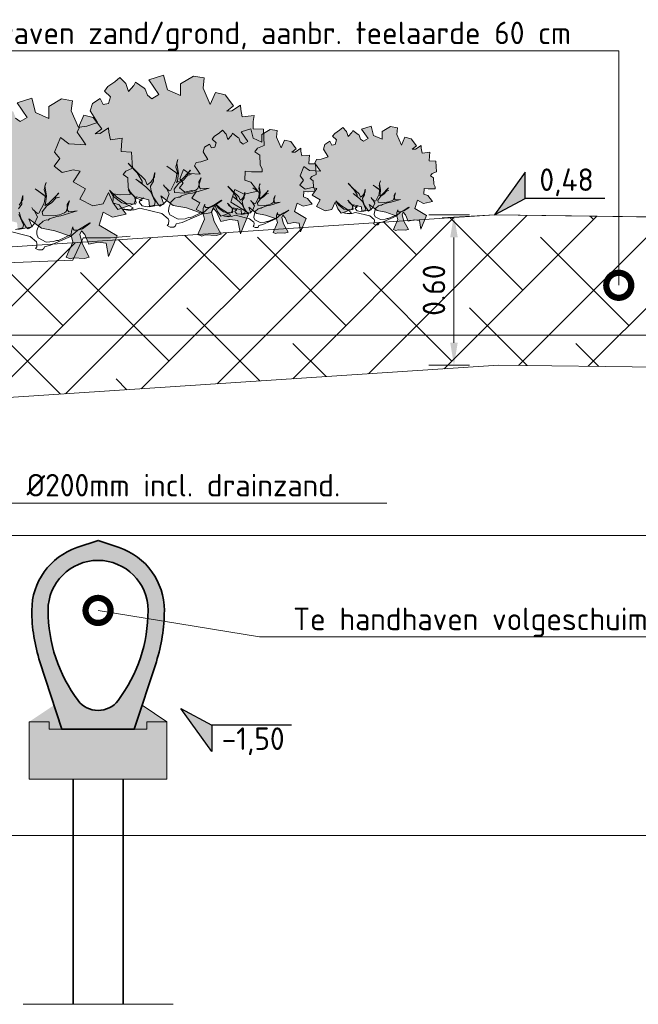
# Model space of a CAD drawing. Header units: metres. Extents: x 92403 to 95147, y 464428 to 465602.
# Tile 275 of 568: x 92432.97 to 92435.44, y 465225.61 to 465229.54. Entities that reach past the tile are written whole.
import ezdxf
from ezdxf import colors
from ezdxf.entities.mleader import LeaderData, LeaderLine
from ezdxf.enums import TextEntityAlignment as Align
from ezdxf.math import Vec2, Vec3

# ---------------------------------------------------------------- set-up
doc = ezdxf.new("R2010")
doc.units = ezdxf.units.M
for name, pattern in [('AL-NAP_LIJN', [15.25, 12, -1.5, 0.25, -1.5]), ('DASHED', [0.75, 0.5, -0.25]), ('XX-AFBREEK', [7, 4, -1, 1, -1])]:
    doc.linetypes.add(name, pattern=pattern)
doc.layers.get('0').update_dxf_attribs({"linetype": 'CONTINUOUS'})
doc.layers.get('Defpoints').update_dxf_attribs({"linetype": 'CONTINUOUS'})
doc.layers.add('00_ 06-gps', color=7, linetype='CONTINUOUS')
for name, color, linetype, lineweight in [('B-WE-OG-HOOGTELIJN-G', 7, 'CONTINUOUS', 18), ('B-WE-VH-VERHARDING_FUNDERING-A-100', 252, 'CONTINUOUS', 18), ('N-WE-GR-GRAS-A', 62, 'CONTINUOUS', 18), ('N-WE-VH-VERHARDING_FUNDERING-A-50', 252, 'CONTINUOUS', 18), ('X-XX-AL-AFBREEKLIJN-G', 7, 'XX-AFBREEK', 18), ('X-XX-AL-DETAIL1-M', 7, 'CONTINUOUS', 18), ('X-XX-AL-DETAIL1-T18', 7, 'CONTINUOUS', 18), ('X-XX-AL-DETAIL3-G', 7, 'CONTINUOUS', 35), ('X-XX-AL-HOOGTELABEL-S', 7, 'CONTINUOUS', 25), ('X-XX-AL-NAP-G', 7, 'AL-NAP_LIJN', 18), ('X-XX-AL-RMB - profiel', 7, 'CONTINUOUS', 9)]:
    doc.layers.add(name, color=color, linetype=linetype, lineweight=lineweight)
doc.layers.add('N-RO-GR-GROENSTROOK-A', color=7, linetype='CONTINUOUS', lineweight=0, true_color=0x5de817, transparency=0.7)
doc.styles.add('NLCS-ISO', font='NLCS-ISO.ttf')
doc.styles.add('NLCS-ISO-M50-T18', font='NLCS-ISO.ttf', dxfattribs={"height": 0.09})
doc.dimstyles.new('NLCS-M50-T18-PIJL_L2_H1', dxfattribs={"dimscale": 0.05, "dimtxt": 2.5, "dimasz": 1.8, "dimexe": 2, "dimexo": 2, "dimgap": 0.7, "dimtad": 1, "dimzin": 0, "dimdsep": 46, "dimtxsty": 'NLCS-ISO-M50-T18', "dimcen": 2.5, "dimdle": 2, "dimclrd": 256, "dimclre": 256, "dimclrt": 10, "dimadec": 1, "dimazin": 0, "dimtfac": 1, "dimtdec": 3, "dimtofl": 0, "dimtmove": 0, "dimatfit": 3, "dimfxl": 2, "dimfxlon": 1, "dimtfillclr": 256, "dimtolj": 1, "dimtzin": 0, "dimlwd": -1, "dimlwe": -1, "dimarcsym": 0})

# ---------------------------------------------------------------- blocks, each defined once
blk = doc.blocks.new('SAL-HOOGTELABEL_02-SO')
for p, q in [((2.461, 3.435), (0, 0)), ((2.461, 1.312), (2.461, 3.435)), ((0, 0), (2.461, 1.312)), ((8.838, 1.312), (2.461, 1.312))]:
    blk.add_line(p, q)
blk.add_solid([(2.461, 3.435), (0, 0), (2.461, 1.312)])
at = {"style": 'NLCS-ISO'}
blk.add_attdef('...', text='', height=1.8, dxfattribs=at).set_placement((5.773, 2.615), align=Align.MIDDLE)
blk = doc.blocks.new('_DotSmall')
at = {"const_width": 0.5}
blk.add_lwpolyline([(-0.0625, 0, 1), (0.0625, 0, 1)], format="xyb", close=True, dxfattribs=at)
blk = doc.blocks.new('*D894')
at = {"layer": 'Defpoints', "color": 0, "transparency": 16777216}
for p in [(92434.8653, 465228.7629), (92434.7037, 465228.162), (92434.8653, 465228.162)]:
    blk.add_point(p, dxfattribs=at)
at = {"layer": 'X-XX-AL-DETAIL1-M', "transparency": 16777216}
for p, q in [((92434.7653, 465228.7629), (92434.6037, 465228.7629)), ((92434.7037, 465228.6729), (92434.7037, 465228.252)), ((92434.7653, 465228.162), (92434.6037, 465228.162))]:
    blk.add_line(p, q, dxfattribs=at)
for points in [[(92434.6887, 465228.6729), (92434.7187, 465228.6729), (92434.7037, 465228.7629)], [(92434.6887, 465228.252), (92434.7187, 465228.252), (92434.7037, 465228.162)]]:
    blk.add_solid(points, dxfattribs=at)
at = {"layer": 'X-XX-AL-DETAIL1-M', "color": 10, "transparency": 16777216, "insert": (92434.6237, 465228.4624), "char_height": 0.09, "attachment_point": 5, "rotation": 90, "style": 'NLCS-ISO-M50-T18'}
blk.add_mtext('\\A1;0.60', dxfattribs=at)

msp = doc.modelspace()

# ---------------------------------------------------------------- hatches: boundary and pattern name
at = {"layer": '00_ 06-gps'}
h = msp.add_hatch(color=252, dxfattribs=at)
h.dxf.hatch_style = 1
edge = h.paths.add_edge_path()
edge.add_line((92433.195497, 465227.432883), (92433.280497, 465227.461883))
edge.add_line((92433.280497, 465227.461883), (92433.365173, 465227.432991))
edge.add_arc((92433.280497, 465227.181883), 0.265, 0, 71.365414, ccw=False)
edge.add_arc((92432.865073, 465227.183098), 0.680425, 342.358036, 359.897698, ccw=False)
edge.add_line((92433.513497, 465226.976883), (92433.425497, 465226.706883))
edge.add_line((92433.425497, 465226.706883), (92433.135497, 465226.706883))
edge.add_line((92433.135497, 465226.706883), (92433.048143, 465226.976084))
edge.add_arc((92433.680497, 465227.181883), 0.665, 180, 198.027458, ccw=False)
edge.add_arc((92433.280502, 465227.181881), 0.265005, 108.709354, 179.99965, ccw=False)
edge = h.paths.add_edge_path(flags=16)
edge.add_arc((92433.280497, 465227.181883), 0.2, 0, 180, ccw=False)
edge.add_arc((92432.880497, 465227.181883), 0.6, -36.870719, 0, ccw=False)
edge.add_arc((92433.280497, 465226.881899), 0.100009, 216.860442, 323.117993, ccw=False)
edge.add_arc((92433.680497, 465227.181883), 0.6, 180, 216.867125, ccw=False)
at = {"layer": 'B-WE-VH-VERHARDING_FUNDERING-A-100'}
h = msp.add_hatch(color=256, dxfattribs=at)
h.dxf.hatch_style = 1
h.paths.add_polyline_path([(92433.555497, 465226.706883), (92433.555497, 465226.736883), (92433.475497, 465226.736883), (92433.475497, 465226.706883), (92433.085497, 465226.706883), (92433.085497, 465226.736883), (92433.005497, 465226.736883), (92433.005497, 465226.706883), (92433.005497, 465226.506883), (92433.555497, 465226.506883)])
h.paths.add_polyline_path([(92433.456822, 465226.802994), (92433.425497, 465226.706883), (92433.475497, 465226.706883), (92433.475497, 465226.736883), (92433.555497, 465226.736883)])
h.paths.add_polyline_path([(92433.104285, 465226.80307), (92433.005497, 465226.736883), (92433.085497, 465226.736883), (92433.085497, 465226.706883), (92433.135497, 465226.706883)])
at = {"layer": 'N-RO-GR-GROENSTROOK-A', "transparency": 33554508}
h = msp.add_hatch(color=256, dxfattribs=at)
h.dxf.hatch_style = 1
h.paths.add_polyline_path([(92433.580998, 465228.801081), (92433.634178, 465228.790946), (92433.701055, 465228.76794), (92433.706432, 465228.745945), (92433.680088, 465228.684832), (92433.695366, 465228.678246), (92433.709127, 465228.682972), (92433.752684, 465228.680182), (92433.7721, 465228.685666), (92433.745093, 465228.73674), (92433.734123, 465228.775572), (92433.740709, 465228.79085), (92433.754298, 465228.775401), (92433.770924, 465228.737328), (92433.807307, 465228.74509), (92433.839553, 465228.740782), (92433.849592, 465228.687431), (92433.883394, 465228.77049), (92433.81186, 465228.813554), (92433.827816, 465228.865391), (92433.864961, 465228.845846), (92433.91956, 465228.857749), (92433.891432, 465228.894018), (92433.867087, 465228.902633), (92433.868576, 465228.938185), (92433.894063, 465228.935224), (92433.896128, 465228.934985), (92433.936357, 465228.935868), (92433.936123, 465228.946509), (92433.928416, 465228.963566), (92433.927165, 465229.001983), (92433.907722, 465229.015891), (92433.917914, 465229.029474), (92433.94465, 465229.040662), (92433.94139, 465229.105611), (92433.900112, 465229.107341), (92433.901322, 465229.136227), (92433.904164, 465229.160593), (92433.856586, 465229.154731), (92433.85082, 465229.184695), (92433.849736, 465229.202285), (92433.815482, 465229.179236), (92433.79542, 465229.178375), (92433.822556, 465229.199104), (92433.788526, 465229.243477), (92433.750173, 465229.25294), (92433.728874, 465229.203946), (92433.700173, 465229.269962), (92433.705268, 465229.310862), (92433.661872, 465229.317918), (92433.610673, 465229.287723), (92433.610248, 465229.240342), (92433.557909, 465229.263616), (92433.542639, 465229.321213), (92433.483344, 465229.302617), (92433.523797, 465229.243965), (92433.495809, 465229.227723), (92433.477925, 465229.241567), (92433.469311, 465229.265627), (92433.464261, 465229.269243), (92433.430204, 465229.294369), (92433.423647, 465229.280634), (92433.401556, 465229.256158), (92433.391453, 465229.288137), (92433.368036, 465229.312687), (92433.348057, 465229.295193), (92433.319176, 465229.27624), (92433.305948, 465229.258463), (92433.32969, 465229.235471), (92433.321547, 465229.208708), (92433.301078, 465229.204329), (92433.289084, 465229.2284), (92433.258352, 465229.208738), (92433.249314, 465229.179264), (92433.278043, 465229.132494), (92433.236107, 465229.118539), (92433.206292, 465229.114551), (92433.196583, 465229.093878), (92433.215738, 465229.066888), (92433.2314, 465229.043449), (92433.163972, 465229.047977), (92433.129877, 465229.072188), (92433.106654, 465229.014502), (92433.127399, 465228.988231), (92433.10431, 465228.95856), (92433.137289, 465228.932562), (92433.18064, 465228.943053), (92433.208497, 465228.937565), (92433.18048, 465228.895792), (92433.230003, 465228.867399), (92433.207216, 465228.826324), (92433.259672, 465228.799641), (92433.301091, 465228.807463), (92433.322506, 465228.853048), (92433.33903, 465228.812944), (92433.35892, 465228.784876), (92433.424885, 465228.807513), (92433.434663, 465228.83604), (92433.483292, 465228.823527), (92433.486533, 465228.795371), (92433.543936, 465228.806059), (92433.531275, 465228.839061), (92433.58101, 465228.801097)])
h = msp.add_hatch(color=256, dxfattribs=at)
h.dxf.hatch_style = 1
h.paths.add_polyline_path([(92433.053974, 465228.709907), (92433.107154, 465228.699772), (92433.174031, 465228.676766), (92433.179408, 465228.654771), (92433.153064, 465228.593658), (92433.168342, 465228.587072), (92433.182102, 465228.591798), (92433.22566, 465228.589008), (92433.245076, 465228.594492), (92433.218069, 465228.645566), (92433.207099, 465228.684398), (92433.213685, 465228.699676), (92433.227274, 465228.684227), (92433.243899, 465228.646154), (92433.280283, 465228.653916), (92433.312529, 465228.649608), (92433.322568, 465228.596257), (92433.35637, 465228.679316), (92433.284836, 465228.72238), (92433.300792, 465228.774217), (92433.337937, 465228.754672), (92433.392536, 465228.766575), (92433.364408, 465228.802844), (92433.340062, 465228.811459), (92433.341552, 465228.847011), (92433.367039, 465228.84405), (92433.369104, 465228.843811), (92433.409333, 465228.844694), (92433.409099, 465228.855335), (92433.401391, 465228.872392), (92433.400141, 465228.910809), (92433.380698, 465228.924717), (92433.39089, 465228.9383), (92433.417626, 465228.949488), (92433.414366, 465229.014437), (92433.373088, 465229.016167), (92433.374298, 465229.045053), (92433.37714, 465229.069419), (92433.329562, 465229.063557), (92433.323796, 465229.093521), (92433.322712, 465229.111112), (92433.288458, 465229.088062), (92433.268396, 465229.087201), (92433.295532, 465229.10793), (92433.261502, 465229.152303), (92433.223148, 465229.161766), (92433.20185, 465229.112772), (92433.173148, 465229.178788), (92433.178243, 465229.219688), (92433.134848, 465229.226744), (92433.083649, 465229.196549), (92433.083224, 465229.149168), (92433.030885, 465229.172442), (92433.015614, 465229.230039), (92432.95632, 465229.211443), (92432.996773, 465229.152791), (92432.968785, 465229.13655), (92432.9509, 465229.150393), (92432.942286, 465229.174453), (92432.937236, 465229.178069), (92432.90318, 465229.203195), (92432.896623, 465229.18946), (92432.874532, 465229.164984), (92432.864429, 465229.196963), (92432.841011, 465229.221513), (92432.821033, 465229.204019), (92432.792152, 465229.185066), (92432.778923, 465229.167289), (92432.802666, 465229.144297), (92432.794523, 465229.117534), (92432.774054, 465229.113155), (92432.762059, 465229.137226), (92432.731328, 465229.117564), (92432.72229, 465229.08809), (92432.751018, 465229.04132), (92432.709083, 465229.027365), (92432.679268, 465229.023377), (92432.669559, 465229.002704), (92432.688713, 465228.975714), (92432.704375, 465228.952275), (92432.636947, 465228.956803), (92432.602853, 465228.981014), (92432.57963, 465228.923328), (92432.600375, 465228.897058), (92432.577286, 465228.867386), (92432.610265, 465228.841388), (92432.653616, 465228.85188), (92432.681473, 465228.846391), (92432.653456, 465228.804619), (92432.702979, 465228.776225), (92432.680192, 465228.73515), (92432.732648, 465228.708467), (92432.774067, 465228.716289), (92432.795482, 465228.761874), (92432.812006, 465228.72177), (92432.831895, 465228.693702), (92432.897861, 465228.716339), (92432.907639, 465228.744866), (92432.956267, 465228.732353), (92432.959509, 465228.704197), (92433.016911, 465228.714885), (92433.004251, 465228.747887), (92433.053986, 465228.709923)])
h = msp.add_hatch(color=256, dxfattribs=at)
h.dxf.hatch_style = 1
h.paths.add_polyline_path([(92433.915935, 465228.768778), (92433.950513, 465228.762188), (92433.993997, 465228.74723), (92433.997493, 465228.732928), (92433.980364, 465228.693192), (92433.990298, 465228.68891), (92433.999245, 465228.691983), (92434.027566, 465228.690169), (92434.04019, 465228.693735), (92434.02263, 465228.726943), (92434.015497, 465228.752191), (92434.019779, 465228.762125), (92434.028615, 465228.75208), (92434.039425, 465228.727325), (92434.063082, 465228.732372), (92434.084048, 465228.729571), (92434.090576, 465228.694882), (92434.112554, 465228.748887), (92434.066042, 465228.776888), (92434.076417, 465228.810592), (92434.100569, 465228.797884), (92434.136069, 465228.805623), (92434.11778, 465228.829206), (92434.101951, 465228.834807), (92434.102919, 465228.857923), (92434.119491, 465228.855998), (92434.120833, 465228.855842), (92434.14699, 465228.856416), (92434.146838, 465228.863335), (92434.141827, 465228.874426), (92434.141013, 465228.899404), (92434.128372, 465228.908448), (92434.134999, 465228.917279), (92434.152382, 465228.924553), (92434.150263, 465228.966784), (92434.123424, 465228.967908), (92434.124211, 465228.98669), (92434.126058, 465229.002533), (92434.095123, 465228.998721), (92434.091374, 465229.018204), (92434.090669, 465229.029641), (92434.068397, 465229.014655), (92434.055353, 465229.014095), (92434.072997, 465229.027573), (92434.05087, 465229.056424), (92434.025933, 465229.062577), (92434.012085, 465229.030721), (92433.993423, 465229.073645), (92433.996736, 465229.100238), (92433.96852, 465229.104826), (92433.93523, 465229.085193), (92433.934954, 465229.054386), (92433.900923, 465229.069519), (92433.890994, 465229.106968), (92433.85244, 465229.094877), (92433.878743, 465229.056742), (92433.860545, 465229.046181), (92433.848917, 465229.055182), (92433.843316, 465229.070826), (92433.840032, 465229.073177), (92433.817889, 465229.089515), (92433.813626, 465229.080584), (92433.799262, 465229.06467), (92433.792693, 465229.085462), (92433.777467, 465229.101425), (92433.764477, 465229.09005), (92433.745698, 465229.077726), (92433.737097, 465229.066168), (92433.752535, 465229.051219), (92433.74724, 465229.033818), (92433.733931, 465229.03097), (92433.726132, 465229.046621), (92433.70615, 465229.033837), (92433.700274, 465229.014673), (92433.718953, 465228.984263), (92433.691686, 465228.97519), (92433.672301, 465228.972597), (92433.665988, 465228.959154), (92433.678442, 465228.941606), (92433.688626, 465228.926365), (92433.644784, 465228.92931), (92433.622616, 465228.945052), (92433.607516, 465228.907545), (92433.621004, 465228.890463), (92433.605992, 465228.871171), (92433.627435, 465228.854267), (92433.655622, 465228.861088), (92433.673735, 465228.85752), (92433.655518, 465228.830359), (92433.687718, 465228.811898), (92433.672902, 465228.78519), (92433.707009, 465228.767841), (92433.733939, 465228.772927), (92433.747864, 465228.802566), (92433.758608, 465228.776491), (92433.77154, 465228.758241), (92433.814431, 465228.772959), (92433.820788, 465228.791508), (92433.852406, 465228.783372), (92433.854514, 465228.765065), (92433.891837, 465228.772014), (92433.883605, 465228.793472), (92433.915943, 465228.768788)])
h = msp.add_hatch(color=256, dxfattribs=at)
h.dxf.hatch_style = 1
h.paths.add_polyline_path([(92434.397135, 465228.780229), (92434.431713, 465228.773639), (92434.475197, 465228.758681), (92434.478693, 465228.744379), (92434.461564, 465228.704643), (92434.471498, 465228.700361), (92434.480445, 465228.703434), (92434.508766, 465228.70162), (92434.52139, 465228.705186), (92434.50383, 465228.738394), (92434.496697, 465228.763643), (92434.50098, 465228.773576), (92434.509815, 465228.763531), (92434.520625, 465228.738776), (92434.544282, 465228.743823), (92434.565248, 465228.741022), (92434.571776, 465228.706333), (92434.593754, 465228.760339), (92434.547242, 465228.788339), (92434.557617, 465228.822043), (92434.581769, 465228.809335), (92434.617269, 465228.817074), (92434.59898, 465228.840657), (92434.583151, 465228.846258), (92434.584119, 465228.869374), (92434.600691, 465228.867449), (92434.602033, 465228.867293), (92434.628191, 465228.867868), (92434.628039, 465228.874786), (92434.623027, 465228.885877), (92434.622214, 465228.910856), (92434.609572, 465228.919899), (92434.616199, 465228.92873), (92434.633582, 465228.936005), (92434.631463, 465228.978235), (92434.604624, 465228.97936), (92434.605411, 465228.998141), (92434.607258, 465229.013984), (92434.576323, 465229.010172), (92434.572574, 465229.029655), (92434.57187, 465229.041093), (92434.549597, 465229.026106), (92434.536553, 465229.025546), (92434.554197, 465229.039024), (92434.532071, 465229.067875), (92434.507133, 465229.074028), (92434.493285, 465229.042172), (92434.474623, 465229.085096), (92434.477936, 465229.111689), (92434.44972, 465229.116277), (92434.41643, 465229.096644), (92434.416154, 465229.065837), (92434.382123, 465229.08097), (92434.372194, 465229.118419), (92434.333641, 465229.106328), (92434.359943, 465229.068193), (92434.341746, 465229.057632), (92434.330117, 465229.066633), (92434.324516, 465229.082277), (92434.321233, 465229.084628), (92434.299089, 465229.100966), (92434.294826, 465229.092035), (92434.280462, 465229.076121), (92434.273893, 465229.096914), (92434.258667, 465229.112876), (92434.245677, 465229.101501), (92434.226898, 465229.089178), (92434.218297, 465229.077619), (92434.233735, 465229.06267), (92434.22844, 465229.045269), (92434.215131, 465229.042421), (92434.207332, 465229.058072), (92434.18735, 465229.045288), (92434.181474, 465229.026124), (92434.200153, 465228.995714), (92434.172887, 465228.986641), (92434.153501, 465228.984048), (92434.147188, 465228.970606), (92434.159642, 465228.953057), (92434.169826, 465228.937817), (92434.125984, 465228.940761), (92434.103816, 465228.956503), (92434.088716, 465228.918996), (92434.102205, 465228.901914), (92434.087192, 465228.882622), (92434.108635, 465228.865718), (92434.136822, 465228.87254), (92434.154935, 465228.868971), (92434.136718, 465228.84181), (92434.168918, 465228.823349), (92434.154102, 465228.796642), (92434.188209, 465228.779292), (92434.215139, 465228.784378), (92434.229064, 465228.814018), (92434.239808, 465228.787942), (92434.25274, 465228.769692), (92434.295631, 465228.784411), (92434.301988, 465228.802959), (92434.333607, 465228.794823), (92434.335714, 465228.776516), (92434.373037, 465228.783465), (92434.364805, 465228.804924), (92434.397143, 465228.780239)])
at = {"layer": 'N-WE-VH-VERHARDING_FUNDERING-A-50'}
h = msp.add_hatch(dxfattribs=at)
h.set_pattern_fill('TEELAARDE', color=36, scale=0.2)
h.set_pattern_definition([(45, (0, 0), (-0.14142135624, 0.14142135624), []), (135, (0, 0), (-0.42426406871, 0.14142135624), [0.5, -0.3])])
h.paths.add_polyline_path([(92431.769906, 465228.033632), (92431.769312, 465227.956575), (92434.88133, 465228.162635), (92436.805623, 465228.138006), (92438.365593, 465228.121857), (92438.36721, 465228.202755), (92438.015593, 465228.209786), (92438.015593, 465228.376889), (92438.070593, 465228.376889), (92438.265593, 465228.571889), (92438.365593, 465228.571889), (92438.365593, 465228.721889), (92436.812568, 465228.737966), (92434.865324, 465228.762889), (92431.769312, 465228.557889), (92431.769312, 465228.411632), (92431.869312, 465228.411632), (92432.064312, 465228.216632), (92432.119312, 465228.216632), (92432.119312, 465228.047606)])

# ---------------------------------------------------------------- linework, layer by layer
at = {"layer": 'B-WE-OG-HOOGTELIJN-G', "color": 1, "linetype": 'DASHED', "ltscale": 5, "flags": 128}
msp.add_lwpolyline([(92423.539312, 465228.451889), (92425.059634, 465228.491889), (92426.465362, 465228.445889), (92426.576762, 465228.439889), (92426.630176, 465228.332889), (92430.389694, 465228.472889), (92433.180144, 465228.581889), (92433.221375, 465228.671889), (92433.330416, 465228.671889), (92433.629523, 465228.695889), (92434.865324, 465228.762889), (92437.756102, 465228.725889), (92438.026326, 465228.649889), (92438.307882, 465228.666889), (92438.427502, 465228.671889), (92438.515593, 465228.549889), (92441.804809, 465228.497889), (92444.668592, 465228.368889), (92444.722629, 465228.454889), (92444.822634, 465228.470889), (92448.204161, 465228.662889), (92450.606427, 465228.766889)], dxfattribs=at)
at = {"layer": 'N-WE-GR-GRAS-A'}
msp.add_lwpolyline([(92438.365593, 465228.721889), (92436.812568, 465228.737966), (92434.865324, 465228.762889), (92431.769312, 465228.557889)], dxfattribs=at)
at = {"layer": 'X-XX-AL-AFBREEKLIJN-G', "ltscale": 0.5}
msp.add_line((92432.980497, 465225.607204), (92433.580497, 465225.607204), dxfattribs=at)
at = {"layer": 'X-XX-AL-AFBREEKLIJN-G', "color": 251, "flags": 128}
msp.add_lwpolyline([(92450.606402, 465226.281889), (92423.539312, 465226.281889)], dxfattribs=at)
at = {"layer": 'X-XX-AL-DETAIL3-G'}
for p, q in [((92433.180497, 465226.506883), (92433.180497, 465225.607204)), ((92433.380497, 465226.506883), (92433.380497, 465225.607204))]:
    msp.add_line(p, q, dxfattribs=at)
at = {"layer": 'X-XX-AL-DETAIL3-G', "flags": 128}
for points in [[(92433.195497, 465227.432883), (92433.280497, 465227.461883), (92433.365173, 465227.432991, -0.32186121), (92433.545497, 465227.181883, -0.07668098), (92433.513497, 465226.976883), (92433.425497, 465226.706883), (92433.135497, 465226.706883), (92433.048143, 465226.976084, -0.07882226), (92433.015497, 465227.181883, -0.32149954), (92433.195497, 465227.432883)], [(92433.080497, 465227.181883, -1), (92433.480497, 465227.181883, -0.16228134), (92433.360492, 465226.821876, -0.49998552), (92433.200479, 465226.821906, -0.16226524), (92433.080497, 465227.181883)]]:
    msp.add_lwpolyline(points, format="xyb", close=True, dxfattribs=at)
at = {"layer": 'X-XX-AL-NAP-G', "color": 142, "flags": 128}
for points in [[(92451.106402, 465228.281889), (92422.437639, 465228.281889)], [(92451.106402, 465227.481889), (92422.437639, 465227.481889)]]:
    msp.add_lwpolyline(points, dxfattribs=at)
at = {"layer": 'X-XX-AL-RMB - profiel', "color": 251}
for points in [[(92433.580998, 465228.801081), (92433.634178, 465228.790946), (92433.701055, 465228.76794), (92433.706432, 465228.745945), (92433.680088, 465228.684832), (92433.695366, 465228.678246), (92433.709127, 465228.682972), (92433.752684, 465228.680182), (92433.7721, 465228.685666), (92433.745093, 465228.73674), (92433.734123, 465228.775572), (92433.740709, 465228.79085), (92433.754298, 465228.775401), (92433.770924, 465228.737328), (92433.807307, 465228.74509), (92433.839553, 465228.740782), (92433.849592, 465228.687431), (92433.883394, 465228.77049), (92433.81186, 465228.813554), (92433.827816, 465228.865391), (92433.864961, 465228.845846), (92433.91956, 465228.857749), (92433.891432, 465228.894018), (92433.867087, 465228.902633), (92433.868576, 465228.938185), (92433.894063, 465228.935224), (92433.896128, 465228.934985), (92433.936357, 465228.935868), (92433.936123, 465228.946509), (92433.928416, 465228.963566), (92433.927165, 465229.001983), (92433.907722, 465229.015891), (92433.917914, 465229.029474), (92433.94465, 465229.040662), (92433.94139, 465229.105611), (92433.900112, 465229.107341), (92433.901322, 465229.136227), (92433.904164, 465229.160593), (92433.856586, 465229.154731), (92433.85082, 465229.184695), (92433.849736, 465229.202285), (92433.815482, 465229.179236), (92433.79542, 465229.178375), (92433.822556, 465229.199104), (92433.788526, 465229.243477), (92433.750173, 465229.25294), (92433.728874, 465229.203946), (92433.700173, 465229.269962), (92433.705268, 465229.310862), (92433.661872, 465229.317918), (92433.610673, 465229.287723), (92433.610248, 465229.240342), (92433.557909, 465229.263616), (92433.542639, 465229.321213), (92433.483344, 465229.302617), (92433.523797, 465229.243965), (92433.495809, 465229.227723), (92433.477925, 465229.241567), (92433.469311, 465229.265627), (92433.464261, 465229.269243), (92433.430204, 465229.294369), (92433.423647, 465229.280634), (92433.401556, 465229.256158), (92433.391453, 465229.288137), (92433.368036, 465229.312687), (92433.348057, 465229.295193), (92433.319176, 465229.27624), (92433.305948, 465229.258463), (92433.32969, 465229.235471), (92433.321547, 465229.208708), (92433.301078, 465229.204329), (92433.289084, 465229.2284), (92433.258352, 465229.208738), (92433.249314, 465229.179264), (92433.278043, 465229.132494), (92433.236107, 465229.118539), (92433.206292, 465229.114551), (92433.196583, 465229.093878), (92433.215738, 465229.066888), (92433.2314, 465229.043449), (92433.163972, 465229.047977), (92433.129877, 465229.072188), (92433.106654, 465229.014502), (92433.127399, 465228.988231), (92433.10431, 465228.95856), (92433.137289, 465228.932562), (92433.18064, 465228.943053), (92433.208497, 465228.937565), (92433.18048, 465228.895792), (92433.230003, 465228.867399), (92433.207216, 465228.826324), (92433.259672, 465228.799641), (92433.301091, 465228.807463), (92433.322506, 465228.853048), (92433.33903, 465228.812944), (92433.35892, 465228.784876), (92433.424885, 465228.807513), (92433.434663, 465228.83604), (92433.483292, 465228.823527), (92433.486533, 465228.795371), (92433.543936, 465228.806059), (92433.531275, 465228.839061), (92433.58101, 465228.801097)], [(92433.915935, 465228.768778), (92433.950513, 465228.762188), (92433.993997, 465228.74723), (92433.997493, 465228.732928), (92433.980364, 465228.693192), (92433.990298, 465228.68891), (92433.999245, 465228.691983), (92434.027566, 465228.690169), (92434.04019, 465228.693735), (92434.02263, 465228.726943), (92434.015497, 465228.752191), (92434.019779, 465228.762125), (92434.028615, 465228.75208), (92434.039425, 465228.727325), (92434.063082, 465228.732372), (92434.084048, 465228.729571), (92434.090576, 465228.694882), (92434.112554, 465228.748887), (92434.066042, 465228.776888), (92434.076417, 465228.810592), (92434.100569, 465228.797884), (92434.136069, 465228.805623), (92434.11778, 465228.829206), (92434.101951, 465228.834807), (92434.102919, 465228.857923), (92434.119491, 465228.855998), (92434.120833, 465228.855842), (92434.14699, 465228.856416), (92434.146838, 465228.863335), (92434.141827, 465228.874426), (92434.141013, 465228.899404), (92434.128372, 465228.908448), (92434.134999, 465228.917279), (92434.152382, 465228.924553), (92434.150263, 465228.966784), (92434.123424, 465228.967908), (92434.124211, 465228.98669), (92434.126058, 465229.002533), (92434.095123, 465228.998721), (92434.091374, 465229.018204), (92434.090669, 465229.029641), (92434.068397, 465229.014655), (92434.055353, 465229.014095), (92434.072997, 465229.027573), (92434.05087, 465229.056424), (92434.025933, 465229.062577), (92434.012085, 465229.030721), (92433.993423, 465229.073645), (92433.996736, 465229.100238), (92433.96852, 465229.104826), (92433.93523, 465229.085193), (92433.934954, 465229.054386), (92433.900923, 465229.069519), (92433.890994, 465229.106968), (92433.85244, 465229.094877), (92433.878743, 465229.056742), (92433.860545, 465229.046181), (92433.848917, 465229.055182), (92433.843316, 465229.070826), (92433.840032, 465229.073177), (92433.817889, 465229.089515), (92433.813626, 465229.080584), (92433.799262, 465229.06467), (92433.792693, 465229.085462), (92433.777467, 465229.101425), (92433.764477, 465229.09005), (92433.745698, 465229.077726), (92433.737097, 465229.066168), (92433.752535, 465229.051219), (92433.74724, 465229.033818), (92433.733931, 465229.03097), (92433.726132, 465229.046621), (92433.70615, 465229.033837), (92433.700274, 465229.014673), (92433.718953, 465228.984263), (92433.691686, 465228.97519), (92433.672301, 465228.972597), (92433.665988, 465228.959154), (92433.678442, 465228.941606), (92433.688626, 465228.926365), (92433.644784, 465228.92931), (92433.622616, 465228.945052), (92433.607516, 465228.907545), (92433.621004, 465228.890463), (92433.605992, 465228.871171), (92433.627435, 465228.854267), (92433.655622, 465228.861088), (92433.673735, 465228.85752), (92433.655518, 465228.830359), (92433.687718, 465228.811898), (92433.672902, 465228.78519), (92433.707009, 465228.767841), (92433.733939, 465228.772927), (92433.747864, 465228.802566), (92433.758608, 465228.776491), (92433.77154, 465228.758241), (92433.814431, 465228.772959), (92433.820788, 465228.791508), (92433.852406, 465228.783372), (92433.854514, 465228.765065), (92433.891837, 465228.772014), (92433.883605, 465228.793472), (92433.915943, 465228.768788)], [(92434.397135, 465228.780229), (92434.431713, 465228.773639), (92434.475197, 465228.758681), (92434.478693, 465228.744379), (92434.461564, 465228.704643), (92434.471498, 465228.700361), (92434.480445, 465228.703434), (92434.508766, 465228.70162), (92434.52139, 465228.705186), (92434.50383, 465228.738394), (92434.496697, 465228.763643), (92434.50098, 465228.773576), (92434.509815, 465228.763531), (92434.520625, 465228.738776), (92434.544282, 465228.743823), (92434.565248, 465228.741022), (92434.571776, 465228.706333), (92434.593754, 465228.760339), (92434.547242, 465228.788339), (92434.557617, 465228.822043), (92434.581769, 465228.809335), (92434.617269, 465228.817074), (92434.59898, 465228.840657), (92434.583151, 465228.846258), (92434.584119, 465228.869374), (92434.600691, 465228.867449), (92434.602033, 465228.867293), (92434.628191, 465228.867868), (92434.628039, 465228.874786), (92434.623027, 465228.885877), (92434.622214, 465228.910856), (92434.609572, 465228.919899), (92434.616199, 465228.92873), (92434.633582, 465228.936005), (92434.631463, 465228.978235), (92434.604624, 465228.97936), (92434.605411, 465228.998141), (92434.607258, 465229.013984), (92434.576323, 465229.010172), (92434.572574, 465229.029655), (92434.57187, 465229.041093), (92434.549597, 465229.026106), (92434.536553, 465229.025546), (92434.554197, 465229.039024), (92434.532071, 465229.067875), (92434.507133, 465229.074028), (92434.493285, 465229.042172), (92434.474623, 465229.085096), (92434.477936, 465229.111689), (92434.44972, 465229.116277), (92434.41643, 465229.096644), (92434.416154, 465229.065837), (92434.382123, 465229.08097), (92434.372194, 465229.118419), (92434.333641, 465229.106328), (92434.359943, 465229.068193), (92434.341746, 465229.057632), (92434.330117, 465229.066633), (92434.324516, 465229.082277), (92434.321233, 465229.084628), (92434.299089, 465229.100966), (92434.294826, 465229.092035), (92434.280462, 465229.076121), (92434.273893, 465229.096914), (92434.258667, 465229.112876), (92434.245677, 465229.101501), (92434.226898, 465229.089178), (92434.218297, 465229.077619), (92434.233735, 465229.06267), (92434.22844, 465229.045269), (92434.215131, 465229.042421), (92434.207332, 465229.058072), (92434.18735, 465229.045288), (92434.181474, 465229.026124), (92434.200153, 465228.995714), (92434.172887, 465228.986641), (92434.153501, 465228.984048), (92434.147188, 465228.970606), (92434.159642, 465228.953057), (92434.169826, 465228.937817), (92434.125984, 465228.940761), (92434.103816, 465228.956503), (92434.088716, 465228.918996), (92434.102205, 465228.901914), (92434.087192, 465228.882622), (92434.108635, 465228.865718), (92434.136822, 465228.87254), (92434.154935, 465228.868971), (92434.136718, 465228.84181), (92434.168918, 465228.823349), (92434.154102, 465228.796642), (92434.188209, 465228.779292), (92434.215139, 465228.784378), (92434.229064, 465228.814018), (92434.239808, 465228.787942), (92434.25274, 465228.769692), (92434.295631, 465228.784411), (92434.301988, 465228.802959), (92434.333607, 465228.794823), (92434.335714, 465228.776516), (92434.373037, 465228.783465), (92434.364805, 465228.804924), (92434.397143, 465228.780239)]]:
    msp.add_lwpolyline(points, close=True, dxfattribs=at)
for points in [[(92432.959509, 465228.704197), (92433.016911, 465228.714885), (92433.004251, 465228.747887), (92433.053986, 465228.709923), (92433.053974, 465228.709907), (92433.107154, 465228.699772), (92433.174031, 465228.676766), (92433.179408, 465228.654771), (92433.153064, 465228.593658), (92433.168342, 465228.587072), (92433.182102, 465228.591798), (92433.22566, 465228.589008), (92433.245076, 465228.594492), (92433.218069, 465228.645566), (92433.207099, 465228.684398), (92433.213685, 465228.699676), (92433.227274, 465228.684227), (92433.243899, 465228.646154), (92433.280283, 465228.653916), (92433.312529, 465228.649608), (92433.322568, 465228.596257), (92433.35637, 465228.679316), (92433.284836, 465228.72238), (92433.300792, 465228.774217), (92433.337937, 465228.754672), (92433.392536, 465228.766575), (92433.364408, 465228.802844), (92433.340062, 465228.811459), (92433.341552, 465228.847011), (92433.367039, 465228.84405), (92433.369104, 465228.843811), (92433.409333, 465228.844694), (92433.409099, 465228.855335), (92433.401391, 465228.872392), (92433.400141, 465228.910809), (92433.380698, 465228.924717), (92433.39089, 465228.9383), (92433.417626, 465228.949488), (92433.414366, 465229.014437), (92433.373088, 465229.016167), (92433.374298, 465229.045053), (92433.37714, 465229.069419), (92433.329562, 465229.063557), (92433.323796, 465229.093521), (92433.322712, 465229.111112), (92433.288458, 465229.088062), (92433.268396, 465229.087201), (92433.295532, 465229.10793), (92433.261502, 465229.152303), (92433.223148, 465229.161766), (92433.20185, 465229.112772), (92433.173148, 465229.178788), (92433.178243, 465229.219688), (92433.134848, 465229.226744), (92433.083649, 465229.196549), (92433.083224, 465229.149168), (92433.030885, 465229.172442), (92433.015614, 465229.230039), (92432.95632, 465229.211443), (92432.996773, 465229.152791), (92432.968785, 465229.13655), (92432.9509, 465229.150393)], [(92433.557389, 465228.720693), (92433.562033, 465228.726777), (92433.562915, 465228.740545), (92433.560674, 465228.747069), (92433.535981, 465228.768325), (92433.44701, 465228.790507), (92433.424756, 465228.783425), (92433.417872, 465228.783866), (92433.408666, 465228.781266), (92433.38229, 465228.78455), (92433.375046, 465228.787673), (92433.401422, 465228.784388), (92433.41483, 465228.786188), (92433.420994, 465228.79111), (92433.390137, 465228.807443), (92433.376009, 465228.811007), (92433.342552, 465228.836546), (92433.325544, 465228.861563), (92433.355159, 465228.834143), (92433.39398, 465228.809324), (92433.429921, 465228.805959), (92433.433044, 465228.813202), (92433.425962, 465228.835456), (92433.40019, 465228.864757), (92433.408873, 465228.850907), (92433.433566, 465228.829652), (92433.449215, 465228.824928), (92433.461903, 465228.83209), (92433.455739, 465228.827168), (92433.455298, 465228.820284), (92433.448414, 465228.820725), (92433.445291, 465228.813481), (92433.456657, 465228.799992), (92433.477669, 465228.795987), (92433.506807, 465228.802628), (92433.50921, 465228.815235), (92433.490043, 465228.856342), (92433.471074, 465228.875636), (92433.431533, 465228.905818), (92433.457026, 465228.888765), (92433.457107, 465228.898331), (92433.436339, 465228.931033), (92433.406003, 465228.963816), (92433.401081, 465228.96998), (92433.431056, 465228.939879), (92433.468635, 465228.903973), (92433.476878, 465228.88324), (92433.491888, 465228.893444), (92433.506619, 465228.915896), (92433.507141, 465228.932346), (92433.501616, 465228.912495), (92433.502255, 465228.897566), (92433.489845, 465228.878155), (92433.491645, 465228.864747), (92433.500967, 465228.835969), (92433.521737, 465228.803267), (92433.52782, 465228.798624), (92433.541669, 465228.807308), (92433.553637, 465228.819834), (92433.564967, 465228.847289), (92433.552162, 465228.871505), (92433.546078, 465228.876148), (92433.542317, 465228.883833), (92433.546078, 465228.876148), (92433.564688, 465228.859536), (92433.571213, 465228.861777), (92433.591829, 465228.901399), (92433.595474, 465228.925092), (92433.591712, 465228.932778), (92433.555573, 465228.957957), (92433.600837, 465228.925812), (92433.591514, 465228.954591), (92433.59668, 465228.977124), (92433.599803, 465228.984368), (92433.595078, 465228.968719), (92433.601638, 465228.930015), (92433.597552, 465228.899437), (92433.59443, 465228.892193), (92433.610961, 465228.901237), (92433.650709, 465228.940696), (92433.649188, 465228.941857), (92433.635258, 465228.923608), (92433.643663, 465228.922006), (92433.652868, 465228.924606), (92433.63946, 465228.922807), (92433.621687, 465228.902676), (92433.602835, 465228.890591), (92433.58426, 465228.866258), (92433.586061, 465228.85285), (92433.627365, 465228.850204), (92433.652661, 465228.854964), (92433.673394, 465228.863207), (92433.679559, 465228.868129), (92433.692931, 465228.910873), (92433.684004, 465228.896025), (92433.685723, 465228.873051), (92433.690645, 465228.866888), (92433.724346, 465228.870046), (92433.658744, 465228.850321), (92433.642654, 465228.848161), (92433.613876, 465228.838839), (92433.607711, 465228.833916), (92433.600827, 465228.834357), (92433.587779, 465228.829876), (92433.570807, 465228.813948), (92433.56296, 465228.791055), (92433.562078, 465228.777287), (92433.56808, 465228.763078), (92433.600457, 465228.745584), (92433.628795, 465228.748022), (92433.641844, 465228.752504), (92433.648727, 465228.752062), (92433.700201, 465228.775351), (92433.701083, 465228.78912), (92433.706968, 465228.806289), (92433.706527, 465228.799405), (92433.71145, 465228.793241), (92433.7279, 465228.792719), (92433.74479, 465228.799081), (92433.775972, 465228.821011), (92433.774451, 465228.822172), (92433.746752, 465228.804804), (92433.726379, 465228.79388), (92433.697079, 465228.768107), (92433.617186, 465228.732814), (92433.593412, 465228.726893), (92433.590289, 465228.719649), (92433.584125, 465228.714727), (92433.569196, 465228.714088), (92433.557389, 465228.720693)], [(92432.964621, 465228.773573), (92432.973943, 465228.744795), (92432.994712, 465228.712093), (92433.000796, 465228.70745), (92433.014645, 465228.716134), (92433.026613, 465228.72866), (92433.037943, 465228.756115), (92433.025138, 465228.780331), (92433.019054, 465228.784974), (92433.015293, 465228.792659), (92433.019054, 465228.784974), (92433.037664, 465228.768362), (92433.044188, 465228.770603), (92433.064805, 465228.810225), (92433.06845, 465228.833919), (92433.064688, 465228.841604), (92433.028549, 465228.866783), (92433.073813, 465228.834638), (92433.06449, 465228.863417), (92433.069656, 465228.88595), (92433.072778, 465228.893194), (92433.068054, 465228.877545), (92433.074614, 465228.838841), (92433.070528, 465228.808263), (92433.067406, 465228.801019), (92433.083936, 465228.810063), (92433.123685, 465228.849522), (92433.122164, 465228.850683), (92433.108233, 465228.832434), (92433.116639, 465228.830832), (92433.125844, 465228.833432), (92433.112436, 465228.831633), (92433.094663, 465228.811502), (92433.07581, 465228.799417), (92433.057236, 465228.775084), (92433.059036, 465228.761676), (92433.100341, 465228.75903), (92433.125637, 465228.76379), (92433.14637, 465228.772033), (92433.152534, 465228.776955), (92433.165907, 465228.8197), (92433.15698, 465228.804851), (92433.158698, 465228.781877), (92433.163621, 465228.775714), (92433.197321, 465228.778872), (92433.131719, 465228.759147), (92433.11563, 465228.756987), (92433.086852, 465228.747665), (92433.080687, 465228.742742), (92433.073803, 465228.743183), (92433.060755, 465228.738702), (92433.043783, 465228.722774), (92433.035936, 465228.699881), (92433.035054, 465228.686113), (92433.041056, 465228.671904), (92433.073433, 465228.65441), (92433.101771, 465228.656848), (92433.11482, 465228.66133), (92433.121703, 465228.660889), (92433.173177, 465228.684177), (92433.174059, 465228.697946), (92433.179944, 465228.715115), (92433.179503, 465228.708231), (92433.184426, 465228.702067), (92433.200876, 465228.701545), (92433.217766, 465228.707907), (92433.248948, 465228.729837), (92433.247427, 465228.730998), (92433.219728, 465228.71363), (92433.199355, 465228.702706), (92433.170054, 465228.676933), (92433.090162, 465228.64164), (92433.066388, 465228.63572), (92433.063265, 465228.628475), (92433.0571, 465228.623553), (92433.042172, 465228.622914), (92433.030365, 465228.629519)], [(92433.900585, 465228.716509), (92433.903604, 465228.720465), (92433.904177, 465228.729417), (92433.90272, 465228.733659), (92433.886665, 465228.747479), (92433.828816, 465228.761903), (92433.814346, 465228.757298), (92433.80987, 465228.757585), (92433.803885, 465228.755894), (92433.786735, 465228.758029), (92433.782025, 465228.76006), (92433.799175, 465228.757924), (92433.807892, 465228.759094), (92433.811901, 465228.762295), (92433.791837, 465228.772914), (92433.782651, 465228.775231), (92433.760897, 465228.791837), (92433.749839, 465228.808103), (92433.769094, 465228.790275), (92433.794336, 465228.774137), (92433.817705, 465228.771949), (92433.819735, 465228.776659), (92433.815131, 465228.791128), (92433.798373, 465228.81018), (92433.804019, 465228.801175), (92433.820075, 465228.787355), (92433.83025, 465228.784283), (92433.8385, 465228.78894), (92433.834492, 465228.78574), (92433.834205, 465228.781263), (92433.829729, 465228.78155), (92433.827699, 465228.77684), (92433.835088, 465228.768069), (92433.848751, 465228.765465), (92433.867696, 465228.769783), (92433.869259, 465228.777981), (92433.856796, 465228.804709), (92433.844462, 465228.817253), (92433.818753, 465228.836878), (92433.835329, 465228.82579), (92433.835381, 465228.83201), (92433.821878, 465228.853273), (92433.802153, 465228.874588), (92433.798953, 465228.878596), (92433.818443, 465228.859024), (92433.842877, 465228.835678), (92433.848236, 465228.822197), (92433.857996, 465228.828832), (92433.867574, 465228.843431), (92433.867913, 465228.854127), (92433.864321, 465228.841219), (92433.864736, 465228.831512), (92433.856667, 465228.818892), (92433.857838, 465228.810173), (92433.863899, 465228.791462), (92433.877403, 465228.770199), (92433.881359, 465228.76718), (92433.890363, 465228.772826), (92433.898145, 465228.780971), (92433.905512, 465228.798822), (92433.897186, 465228.814567), (92433.89323, 465228.817587), (92433.890785, 465228.822583), (92433.89323, 465228.817587), (92433.905331, 465228.806785), (92433.909573, 465228.808242), (92433.922977, 465228.834004), (92433.925347, 465228.84941), (92433.922902, 465228.854407), (92433.899404, 465228.870778), (92433.928835, 465228.849878), (92433.922773, 465228.86859), (92433.926132, 465228.883241), (92433.928162, 465228.887951), (92433.92509, 465228.877776), (92433.929356, 465228.852611), (92433.926699, 465228.832729), (92433.924669, 465228.828019), (92433.935417, 465228.833899), (92433.961261, 465228.859556), (92433.960273, 465228.860311), (92433.951215, 465228.848445), (92433.95668, 465228.847403), (92433.962665, 465228.849094), (92433.953948, 465228.847924), (92433.942391, 465228.834835), (92433.930133, 465228.826977), (92433.918057, 465228.811156), (92433.919227, 465228.802438), (92433.946083, 465228.800718), (92433.962531, 465228.803812), (92433.976011, 465228.809172), (92433.980019, 465228.812373), (92433.988714, 465228.840165), (92433.98291, 465228.830511), (92433.984027, 465228.815573), (92433.987228, 465228.811565), (92434.00914, 465228.813619), (92433.966486, 465228.800793), (92433.956024, 465228.799389), (92433.937313, 465228.793328), (92433.933304, 465228.790127), (92433.928828, 465228.790414), (92433.920344, 465228.7875), (92433.909309, 465228.777144), (92433.904207, 465228.762259), (92433.903633, 465228.753307), (92433.907536, 465228.744068), (92433.928588, 465228.732693), (92433.947013, 465228.734279), (92433.955497, 465228.737192), (92433.959973, 465228.736906), (92433.993441, 465228.752048), (92433.994015, 465228.761), (92433.997841, 465228.772164), (92433.997555, 465228.767688), (92434.000755, 465228.76368), (92434.011451, 465228.763341), (92434.022433, 465228.767477), (92434.042708, 465228.781736), (92434.041719, 465228.782491), (92434.023709, 465228.771198), (92434.010462, 465228.764095), (92433.991411, 465228.747338), (92433.939465, 465228.72439), (92433.924007, 465228.720541), (92433.921976, 465228.71583), (92433.917968, 465228.71263), (92433.908261, 465228.712215), (92433.900585, 465228.716509)], [(92434.381785, 465228.727961), (92434.384804, 465228.731916), (92434.385378, 465228.740868), (92434.383921, 465228.74511), (92434.367866, 465228.75893), (92434.310016, 465228.773354), (92434.295547, 465228.768749), (92434.29107, 465228.769036), (92434.285085, 465228.767345), (92434.267935, 465228.76948), (92434.263225, 465228.771511), (92434.280375, 465228.769375), (92434.289093, 465228.770545), (92434.293101, 465228.773746), (92434.273037, 465228.784366), (92434.263851, 465228.786683), (92434.242097, 465228.803288), (92434.231039, 465228.819554), (92434.250295, 465228.801726), (92434.275536, 465228.785589), (92434.298905, 465228.7834), (92434.300936, 465228.78811), (92434.296331, 465228.80258), (92434.279573, 465228.821631), (92434.28522, 465228.812626), (92434.301275, 465228.798806), (92434.31145, 465228.795734), (92434.3197, 465228.800391), (92434.315692, 465228.797191), (92434.315405, 465228.792715), (92434.310929, 465228.793001), (92434.308899, 465228.788291), (92434.316289, 465228.779521), (92434.329951, 465228.776917), (92434.348897, 465228.781235), (92434.350459, 465228.789432), (92434.337996, 465228.81616), (92434.325662, 465228.828705), (92434.299953, 465228.848329), (92434.316529, 465228.837241), (92434.316581, 465228.843461), (92434.303078, 465228.864724), (92434.283354, 465228.886039), (92434.280153, 465228.890047), (92434.299643, 465228.870475), (92434.324077, 465228.84713), (92434.329436, 465228.833649), (92434.339196, 465228.840283), (92434.348774, 465228.854882), (92434.349114, 465228.865578), (92434.345521, 465228.85267), (92434.345936, 465228.842964), (92434.337868, 465228.830343), (92434.339038, 465228.821625), (92434.345099, 465228.802913), (92434.358604, 465228.78165), (92434.362559, 465228.778631), (92434.371564, 465228.784277), (92434.379346, 465228.792422), (92434.386712, 465228.810273), (92434.378386, 465228.826018), (92434.374431, 465228.829038), (92434.371985, 465228.834034), (92434.374431, 465228.829038), (92434.386531, 465228.818236), (92434.390773, 465228.819693), (92434.404178, 465228.845455), (92434.406548, 465228.860861), (92434.404102, 465228.865858), (92434.380604, 465228.88223), (92434.410035, 465228.861329), (92434.403973, 465228.880041), (92434.407332, 465228.894692), (92434.409362, 465228.899402), (92434.40629, 465228.889227), (92434.410556, 465228.864062), (92434.407899, 465228.84418), (92434.405869, 465228.83947), (92434.416617, 465228.84535), (92434.442462, 465228.871007), (92434.441473, 465228.871762), (92434.432415, 465228.859896), (92434.43788, 465228.858854), (92434.443866, 465228.860545), (92434.435148, 465228.859375), (92434.423592, 465228.846286), (92434.411334, 465228.838429), (92434.399257, 465228.822607), (92434.400427, 465228.813889), (92434.427284, 465228.812169), (92434.443731, 465228.815264), (92434.457211, 465228.820623), (92434.46122, 465228.823824), (92434.469914, 465228.851616), (92434.46411, 465228.841962), (92434.465228, 465228.827024), (92434.468428, 465228.823016), (92434.49034, 465228.82507), (92434.447686, 465228.812245), (92434.437224, 465228.81084), (92434.418513, 465228.804779), (92434.414505, 465228.801578), (92434.410028, 465228.801865), (92434.401545, 465228.798951), (92434.390509, 465228.788595), (92434.385407, 465228.77371), (92434.384833, 465228.764758), (92434.388736, 465228.755519), (92434.409788, 465228.744144), (92434.428213, 465228.74573), (92434.436697, 465228.748644), (92434.441173, 465228.748357), (92434.474641, 465228.763499), (92434.475215, 465228.772451), (92434.479042, 465228.783615), (92434.478755, 465228.779139), (92434.481955, 465228.775131), (92434.492651, 465228.774792), (92434.503633, 465228.778928), (92434.523908, 465228.793187), (92434.522919, 465228.793942), (92434.504909, 465228.782649), (92434.491662, 465228.775547), (92434.472611, 465228.758789), (92434.420665, 465228.735842), (92434.405207, 465228.731992), (92434.403176, 465228.727282), (92434.399168, 465228.724081), (92434.389462, 465228.723666), (92434.381785, 465228.727961)], [(92432.964864, 465228.80227), (92432.979595, 465228.824723), (92432.980117, 465228.841173), (92432.974592, 465228.821321), (92432.97523, 465228.806392), (92432.962821, 465228.786982)], [(92432.950645, 465228.704813), (92432.979783, 465228.711454), (92432.982186, 465228.724061), (92432.963018, 465228.765168)], [(92433.030365, 465228.629519), (92433.035008, 465228.635603), (92433.03589, 465228.649371), (92433.03365, 465228.655895), (92433.008957, 465228.677151), (92432.919986, 465228.699333)]]:
    msp.add_lwpolyline(points, dxfattribs=at)
at = {"layer": 'X-XX-AL-RMB - profiel', "flags": 128}
for points in [[(92431.769906, 465228.033632), (92431.769312, 465227.956575), (92434.88133, 465228.162635), (92436.805623, 465228.138006), (92438.365593, 465228.121857), (92438.36721, 465228.202755)], [(92433.555497, 465226.736883), (92433.456822, 465226.802994)]]:
    msp.add_lwpolyline(points, dxfattribs=at)
msp.add_lwpolyline([(92433.005497, 465226.736883), (92433.005497, 465226.706883), (92433.005497, 465226.506883), (92433.555497, 465226.506883), (92433.555497, 465226.706883), (92433.555497, 465226.736883), (92433.475497, 465226.736883), (92433.475497, 465226.706883), (92433.085497, 465226.706883), (92433.085497, 465226.736883)], close=True, dxfattribs=at)

# ---------------------------------------------------------------- block references
at = {"layer": 'X-XX-AL-HOOGTELABEL-S', "xscale": 0.05000000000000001, "yscale": 0.05000000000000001, "zscale": 0.05000000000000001}
msp.add_blockref('SAL-HOOGTELABEL_02-SO', (92434.865324, 465228.762889), dxfattribs=at).add_auto_attribs({'...': '0,48'})
at = {"layer": 'X-XX-AL-HOOGTELABEL-S'}
ref = msp.add_blockref('SAL-HOOGTELABEL_02-SO', (92433.61191, 465226.789389), dxfattribs=dict(at, xscale=-0.05000000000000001, yscale=0.05, zscale=0.05, rotation=180))
ref.add_attrib('...', '-1,50', dxfattribs={"layer": '0', "height": 0.09, "style": 'NLCS-ISO'}).set_placement((92433.900548, 465226.658627), align=Align.MIDDLE)

# ---------------------------------------------------------------- dimensions: what is measured, and where the dimension line sits
at = {"layer": 'X-XX-AL-DETAIL1-M'}
dim = msp.add_linear_dim(base=(92434.703725, 465228.161955), p1=(92434.865324, 465228.762889), p2=(92434.865324, 465228.161955), angle=90, dimstyle='NLCS-M50-T18-PIJL_L2_H1', override={"dimtmove": 1}, dxfattribs=at)
dim.commit()
dim.dimension.update_dxf_attribs({"geometry": '*D894', "text_midpoint": (92434.623725, 465228.462422)})

# ---------------------------------------------------------------- leaders
at = {"layer": 'X-XX-AL-DETAIL1-T18'}
ml = msp.add_multileader_mtext('Standard', dxfattribs=at)
ml.set_content('{\\C256;Ontgraven zand/grond, aanbr. teelaarde 60 cm}', color=10, style='NLCS-ISO-M50-T18')
ml.set_leader_properties(color=256, lineweight=-1)
ml.set_arrow_properties(name='DOTSMALL')
ml.build(insert=Vec2(0, 0))
ml.multileader.update_dxf_attribs({"text_left_attachment_type": 5, "text_right_attachment_type": 5, "dogleg_length": 0.09, "arrow_head_size": 0.2})
ctx = ml.context
ctx.base_point, ctx.char_height, ctx.arrow_head_size, ctx.landing_gap_size, ctx.plane_origin = Vec3(92432.604198, 465229.418885), 0.09, 0.2, 0.045, Vec3(92435.362698, 465229.381597)
ctx.left_attachment, ctx.right_attachment = 5, 5
notes = []
notes.append((ctx, [(0, (1, 1, 0), (92435.362698, 465229.418885), (-1, 0), 0.09, [(0, [(92435.362698, 465228.481754)], 0, [])])]))
ctx.mtext.insert, ctx.mtext.flow_direction = Vec3(92432.649198, 465229.535885), 5
ml = msp.add_multileader_mtext('Standard', dxfattribs=at)
ml.set_content('{\\C256;Aan te brengen drainage PP %%C200mm incl. drainzand.}', color=10, style='NLCS-ISO-M50-T18')
ml.set_leader_properties(color=256, lineweight=-1)
ml.set_arrow_properties(name='DOTSMALL')
ml.build(insert=Vec2(0, 0))
ml.multileader.update_dxf_attribs({"text_left_attachment_type": 5, "text_right_attachment_type": 5, "dogleg_length": 0.09, "arrow_head_size": 0.2})
ctx = ml.context
ctx.base_point, ctx.char_height, ctx.arrow_head_size, ctx.landing_gap_size, ctx.plane_origin = Vec3(92431.35219, 465227.610556), 0.09, 0.2, 0.045, Vec3(92424.019884, 465228.275944)
ctx.left_attachment, ctx.right_attachment = 5, 5
notes.append((ctx, [(1, (1, 1, 0), (92431.26219, 465227.610556), (1, 0), 0.09, [(0, [(92430.010478, 465227.081889)], 0, [])])]))
ctx.mtext.insert, ctx.mtext.width, ctx.mtext.flow_direction = Vec3(92431.39719, 465227.727556), 3.00834132, 5
ml = msp.add_multileader_mtext('Standard', dxfattribs=at)
ml.set_content('{\\C256;Te handhaven volgeschuimd riool beton 400/600}', color=10, style='NLCS-ISO-M50-T18')
ml.set_leader_properties(color=256, lineweight=-1)
ml.set_arrow_properties(name='DOTSMALL')
ml.build(insert=Vec2(0, 0))
ml.multileader.update_dxf_attribs({"text_left_attachment_type": 5, "text_right_attachment_type": 5, "dogleg_length": 0.09, "arrow_head_size": 0.2})
ctx = ml.context
ctx.base_point, ctx.char_height, ctx.arrow_head_size, ctx.landing_gap_size, ctx.plane_origin = Vec3(92434.015719, 465227.075955), 0.09, 0.2, 0.045, Vec3(92433.134392, 465228.081727)
ctx.left_attachment, ctx.right_attachment = 5, 5
notes.append((ctx, [(1, (1, 1, 0), (92433.925719, 465227.075955), (1, 0), 0.09, [(0, [(92433.280497, 465227.181883)], 0, [])])]))
ctx.mtext.insert, ctx.mtext.width, ctx.mtext.flow_direction = Vec3(92434.060719, 465227.192955), 3.00834132, 5
for ctx, leaders in notes:
    for number, flags, end, landing, length, lines in leaders:
        leader = LeaderData()
        leader.index, (leader.has_last_leader_line, leader.has_dogleg_vector, leader.attachment_direction) = number, flags
        leader.last_leader_point, leader.dogleg_vector, leader.dogleg_length = Vec3(end), Vec3(landing), length
        for number, points, colour, breaks in lines:
            line = LeaderLine()
            line.index, line.vertices, line.color, line.breaks = number, Vec3.list(points), colors.encode_raw_color(colour), breaks
            leader.lines.append(line)
        ctx.leaders.append(leader)

doc.saveas('drawing.dxf')
